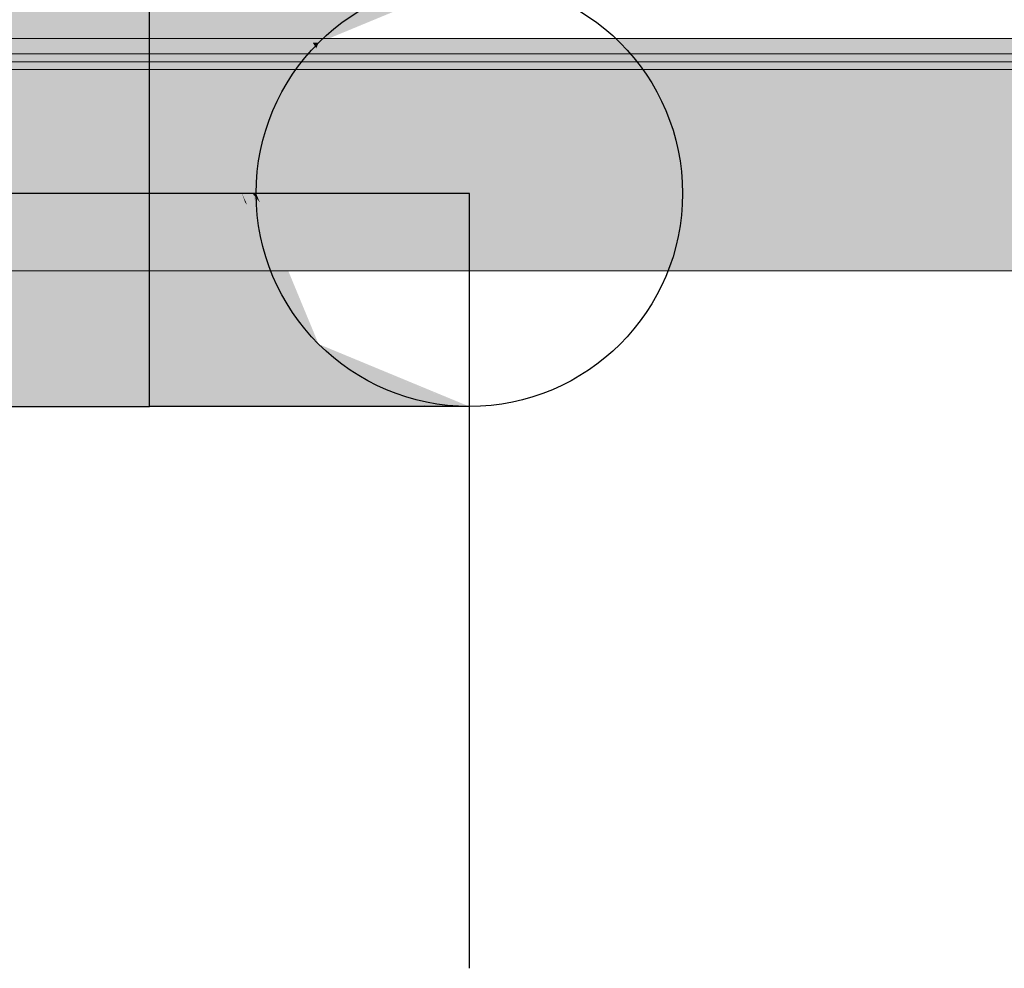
# Model space of a CAD drawing. Extents: x -132 to 668, y -61 to 533.
# Tile 278 of 321: x 87.36 to 89.9, y 458.64 to 461.08. Entities that reach past the tile are written whole.
import ezdxf

# ---------------------------------------------------------------- set-up
doc = ezdxf.new("R2010")
doc.units = 0
doc.layers.get('0').update_dxf_attribs({"lineweight": 5})
for name, color, linetype, lineweight in [('0-Shading', 7, 'Continuous', 5), ('TECE-Modul', 7, 'Continuous', 5), ('TECE-Modul-Shading', 7, 'Continuous', 5)]:
    doc.layers.add(name, color=color, linetype=linetype, lineweight=lineweight)
doc.layers.add('S_Warmwasser-OG', color=1, linetype='Continuous', lineweight=25, true_color=0xff0000)

# ---------------------------------------------------------------- blocks, each defined once
blk = doc.blocks.new('3D-Ansicht-A07AMLNC1N', base_point=(61.7834, 423.9531))
at = {"layer": '0-Shading', "color": 14, "true_color": 0xb00000}
for points in [[(77.5081, 461.0243), (87.6982, 461.0243), (77.6692, 461.1854), (87.6982, 461.1854)], [(87.8111, 461.0243), (87.9117, 461.1854), (87.6982, 461.0243), (87.6982, 461.1854)], [(77.6692, 460.0854), (87.6982, 460.0854), (77.5081, 460.2465), (87.6982, 460.2465)], [(87.6982, 460.0854), (87.9117, 460.0854), (87.6982, 460.2465), (87.8159, 460.2388)], [(87.8159, 460.2388), (87.8111, 460.2465), (87.6982, 460.2465)]]:
    blk.add_solid(points, dxfattribs=at)
at = {"layer": '0-Shading', "color": 14, "true_color": 0xac0000}
for points in [[(87.9162, 461.0243), (88.1107, 461.1854), (87.8111, 461.0243), (87.9117, 461.1854)], [(88.0609, 460.9825), (88.0882, 460.9464), (88.0706, 461.0097), (88.1027, 460.9825)], [(88.0706, 461.0097), (88.1027, 460.9825), (88.0759, 461.0243), (88.1136, 461.0097)], [(88.1136, 461.0097), (88.1194, 461.0243), (88.0759, 461.0243)], [(88.0479, 460.9464), (88.0719, 460.9055), (88.0609, 460.9825), (88.0882, 460.9464)], [(88.0404, 460.9255), (88.0634, 460.8842), (88.0479, 460.9464), (88.0719, 460.9055)], [(87.9364, 460.6354), (87.9638, 460.6354), (88.0404, 460.9255), (88.0634, 460.8842)], [(87.9498, 460.6068), (87.9933, 460.5617), (87.9364, 460.6354), (87.9732, 460.612)], [(87.9498, 460.6068), (87.9364, 460.6354), (87.9448, 460.612)], [(87.9732, 460.612), (87.9638, 460.6354), (87.9364, 460.6354)], [(87.9628, 460.5617), (87.9842, 460.5335), (87.9448, 460.612), (87.9498, 460.6068)], [(88.0274, 460.4767), (87.9933, 460.5617), (87.9842, 460.5335), (87.9498, 460.6068)], [(87.9933, 460.4767), (88.0564, 460.3799), (87.9628, 460.5617), (87.9842, 460.5335)], [(87.9842, 460.5335), (88.0564, 460.3799), (88.0274, 460.4767), (88.0815, 460.3413)], [(88.0157, 460.4141), (88.119, 460.2465), (87.9933, 460.4767), (88.0564, 460.3799)], [(88.0759, 460.2465), (88.119, 460.2465), (88.0157, 460.4141)], [(88.0564, 460.3799), (88.119, 460.2465), (88.0815, 460.3413), (88.1194, 460.2465)], [(87.8159, 460.2388), (87.9583, 460.2117), (87.8111, 460.2465), (87.9358, 460.2303)], [(87.9358, 460.2303), (87.9162, 460.2465), (87.8111, 460.2465)], [(87.9117, 460.0854), (88.1107, 460.0854), (87.8159, 460.2388), (87.9583, 460.2117)]]:
    blk.add_solid(points, dxfattribs=at)
at = {"layer": '0-Shading', "color": 14, "true_color": 0xa60000}
for points in [[(88.0066, 461.0243), (88.2816, 461.1854), (87.9162, 461.0243), (88.1107, 461.1854)], [(87.9358, 460.2303), (88.1046, 460.1891), (87.9162, 460.2465), (88.0342, 460.2303)], [(88.0342, 460.2303), (88.0066, 460.2465), (87.9162, 460.2465)], [(87.9583, 460.2117), (88.1752, 460.1477), (87.9358, 460.2303), (88.1046, 460.1891)], [(88.1107, 460.0854), (88.2816, 460.0854), (87.9583, 460.2117), (88.1752, 460.1477)]]:
    blk.add_solid(points, dxfattribs=at)
at = {"layer": '0-Shading', "color": 14, "true_color": 0x9d0000}
for points in [[(88.0759, 461.0243), (88.4127, 461.1854), (88.0066, 461.0243), (88.2816, 461.1854)], [(88.1959, 460.1891), (88.1097, 460.2303), (88.0475, 460.2269), (88.0066, 460.2465)], [(88.0475, 460.2269), (88.0066, 460.2465), (88.0342, 460.2303)], [(88.1097, 460.2303), (88.0759, 460.2465), (88.0066, 460.2465)], [(88.1046, 460.1891), (88.1771, 460.1649), (88.0342, 460.2303), (88.0475, 460.2269)], [(88.0475, 460.2269), (88.1771, 460.1649), (88.1959, 460.1891), (88.4053, 460.0889)], [(88.1752, 460.1477), (88.3434, 460.0854), (88.1046, 460.1891), (88.1771, 460.1649)], [(88.1771, 460.1649), (88.3434, 460.0854), (88.4053, 460.0889), (88.4127, 460.0854)], [(88.2816, 460.0854), (88.3434, 460.0854), (88.1752, 460.1477)]]:
    blk.add_solid(points, dxfattribs=at)
at = {"layer": '0-Shading', "color": 14, "true_color": 0x920000}
for points in [[(88.1194, 461.0243), (88.4951, 461.1854), (88.0759, 461.0243), (88.4127, 461.1854)], [(88.1101, 460.2302), (88.0759, 460.2465), (88.1097, 460.2303)], [(88.2533, 460.1891), (88.1572, 460.2303), (88.1101, 460.2302), (88.0759, 460.2465)], [(88.1572, 460.2303), (88.1194, 460.2465), (88.0759, 460.2465)], [(88.1959, 460.1891), (88.198, 460.1884), (88.1097, 460.2303), (88.1101, 460.2302)], [(88.1101, 460.2302), (88.198, 460.1884), (88.2533, 460.1891), (88.4869, 460.0889)], [(88.4053, 460.0889), (88.4143, 460.0854), (88.1959, 460.1891), (88.198, 460.1884)], [(88.198, 460.1884), (88.4143, 460.0854), (88.4869, 460.0889), (88.4951, 460.0854)], [(88.4127, 460.0854), (88.4143, 460.0854), (88.4053, 460.0889)]]:
    blk.add_solid(points, dxfattribs=at)
at = {"layer": '0-Shading', "color": 16, "true_color": 0x850000}
for points in [[(88.1343, 461.0243), (88.5232, 461.1854), (88.1194, 461.0243), (88.4951, 461.1854)], [(88.517, 460.0854), (88.1194, 460.2465), (88.1218, 460.2455)], [(88.1194, 460.2465), (88.3206, 460.1693), (88.1267, 460.2465)], [(88.1194, 460.2465), (88.517, 460.0854), (88.3206, 460.1693), (88.5232, 460.0854)], [(88.1744, 460.2242), (88.1218, 460.2455), (88.1572, 460.2303)], [(88.3206, 460.1693), (88.1343, 460.2465), (88.1267, 460.2465)], [(88.2533, 460.1891), (88.3962, 460.1343), (88.1572, 460.2303), (88.1744, 460.2242)], [(88.517, 460.0854), (88.3962, 460.1343), (88.4869, 460.0889), (88.2533, 460.1891)], [(88.4869, 460.0889), (88.4951, 460.0854), (88.4956, 460.0854)], [(88.517, 460.0854), (88.4869, 460.0889), (88.4956, 460.0854)]]:
    blk.add_solid(points, dxfattribs=at)
at = {"layer": '0-Shading', "color": 1, "true_color": 0xf50000}
for points in [[(77.4414, 460.6354), (87.6982, 460.6354), (77.5081, 461.0243), (87.6982, 461.0243)], [(77.5081, 460.2465), (87.6982, 460.2465), (77.4414, 460.6354), (87.6982, 460.6354)]]:
    blk.add_solid(points, dxfattribs=at)
at = {"layer": '0-Shading', "color": 1, "true_color": 0xf40000}
for points in [[(87.6982, 460.6354), (87.7694, 460.6354), (87.6982, 461.0243), (87.8103, 461.0169)], [(87.8103, 461.0169), (87.8111, 461.0243), (87.6982, 461.0243)], [(87.6982, 460.2465), (87.8111, 460.2465), (87.6982, 460.6354), (87.7706, 460.6239)], [(87.7706, 460.6239), (87.7694, 460.6354), (87.6982, 460.6354)]]:
    blk.add_solid(points, dxfattribs=at)
at = {"layer": '0-Shading', "color": 1, "true_color": 0xec0000}
for points in [[(87.7694, 460.6354), (87.8357, 460.6354), (87.8103, 461.0169), (87.9104, 460.9959)], [(87.8103, 461.0169), (87.9104, 460.9959), (87.8111, 461.0243), (87.9132, 461.0097)], [(87.9132, 461.0097), (87.9162, 461.0243), (87.8111, 461.0243)], [(87.7706, 460.6239), (87.8456, 460.5877), (87.7694, 460.6354), (87.8405, 460.612)], [(87.8405, 460.612), (87.8357, 460.6354), (87.7694, 460.6354)], [(87.8111, 460.2465), (87.9162, 460.2465), (87.7706, 460.6239), (87.8456, 460.5877)]]:
    blk.add_solid(points, dxfattribs=at)
at = {"layer": '0-Shading', "color": 12, "true_color": 0xdd0000}
for points in [[(87.9104, 460.9959), (87.9889, 460.9641), (87.9132, 461.0097), (87.9943, 460.9825)], [(87.9132, 461.0097), (87.9943, 460.9825), (87.9162, 461.0243), (88.0023, 461.0097)], [(88.0023, 461.0097), (88.0066, 461.0243), (87.9162, 461.0243)], [(87.8357, 460.6354), (87.8926, 460.6354), (87.9104, 460.9959), (87.9889, 460.9641)], [(87.8405, 460.612), (87.9142, 460.5617), (87.8357, 460.6354), (87.8995, 460.612)], [(87.8995, 460.612), (87.8926, 460.6354), (87.8357, 460.6354)], [(87.8456, 460.5877), (87.926, 460.5215), (87.8405, 460.612), (87.9142, 460.5617)], [(87.9162, 460.2465), (88.0066, 460.2465), (87.8456, 460.5877), (87.926, 460.5215)]]:
    blk.add_solid(points, dxfattribs=at)
at = {"layer": '0-Shading', "color": 12, "true_color": 0xc70000}
for points in [[(87.9943, 460.9825), (88.0479, 460.9464), (88.0023, 461.0097), (88.0609, 460.9825)], [(88.0023, 461.0097), (88.0609, 460.9825), (88.0066, 461.0243), (88.0706, 461.0097)], [(88.0706, 461.0097), (88.0759, 461.0243), (88.0066, 461.0243)], [(87.9889, 460.9641), (88.0404, 460.9255), (87.9943, 460.9825), (88.0479, 460.9464)], [(87.8926, 460.6354), (87.9364, 460.6354), (87.9889, 460.9641), (88.0404, 460.9255)], [(87.8995, 460.612), (87.9628, 460.5617), (87.8926, 460.6354), (87.9448, 460.612)], [(87.9448, 460.612), (87.9364, 460.6354), (87.8926, 460.6354)], [(87.9142, 460.5617), (87.9933, 460.4767), (87.8995, 460.612), (87.9628, 460.5617)], [(87.926, 460.5215), (88.0157, 460.4141), (87.9142, 460.5617), (87.9933, 460.4767)], [(88.0066, 460.2465), (88.0759, 460.2465), (87.926, 460.5215), (88.0157, 460.4141)]]:
    blk.add_solid(points, dxfattribs=at)
at = {"layer": '0-Shading', "color": 14, "true_color": 0x8e0000}
for points in [[(88.1027, 460.9825), (88.102, 460.9464), (88.1136, 461.0097), (88.117, 460.9825)], [(88.1136, 461.0097), (88.117, 460.9825), (88.1194, 461.0243), (88.1282, 461.0097)], [(88.1282, 461.0097), (88.1343, 461.0243), (88.1194, 461.0243)], [(88.0882, 460.9464), (88.0851, 460.9055), (88.1027, 460.9825), (88.102, 460.9464)], [(88.0719, 460.9055), (88.0678, 460.8638), (88.0882, 460.9464), (88.0851, 460.9055)], [(88.0634, 460.8842), (88.0595, 460.8437), (88.0719, 460.9055), (88.0678, 460.8638)], [(87.9638, 460.6354), (87.9732, 460.6354), (88.0634, 460.8842), (88.0595, 460.8437)], [(87.9746, 460.6096), (87.9638, 460.6354), (87.9732, 460.612)], [(87.9746, 460.6096), (88.0037, 460.5617), (87.9638, 460.6354), (87.9829, 460.612)], [(87.9829, 460.612), (87.9732, 460.6354), (87.9638, 460.6354)], [(87.9933, 460.5617), (87.9996, 460.55), (87.9732, 460.612), (87.9746, 460.6096)], [(88.039, 460.4767), (88.0037, 460.5617), (87.9996, 460.55), (87.9746, 460.6096)], [(88.0274, 460.4767), (88.0457, 460.44), (87.9933, 460.5617), (87.9996, 460.55)], [(87.9996, 460.55), (88.0457, 460.44), (88.039, 460.4767), (88.095, 460.3413)], [(88.0815, 460.3413), (88.1267, 460.2465), (88.0274, 460.4767), (88.0457, 460.44)], [(88.0457, 460.44), (88.1267, 460.2465), (88.095, 460.3413), (88.1343, 460.2465)], [(88.1194, 460.2465), (88.1267, 460.2465), (88.0815, 460.3413)]]:
    blk.add_solid(points, dxfattribs=at)
at = {"layer": 'TECE-Modul-Shading', "color": 252, "true_color": 0x8b8b8b}
for points in [[(88.2465, 461.0349), (85.6532, 461.0343), (88.2483, 461.0354), (85.6532, 461.0354)], [(88.244, 461.0343), (85.6532, 461.0343), (88.2465, 461.0349)], [(88.4665, 461.035), (88.4615, 461.0343), (88.2465, 461.0349), (88.244, 461.0343)], [(88.4694, 461.0354), (88.4665, 461.035), (88.2483, 461.0354), (88.2465, 461.0349)], [(88.7815, 461.0351), (88.7726, 461.0343), (88.4665, 461.035), (88.4615, 461.0343)], [(88.7851, 461.0354), (88.7815, 461.0351), (88.4694, 461.0354), (88.4665, 461.035)], [(89.3122, 461.0352), (89.2958, 461.0343), (88.7815, 461.0351), (88.7726, 461.0343)], [(89.3122, 461.0352), (88.7815, 461.0351), (89.3155, 461.0354), (88.7851, 461.0354)], [(90.4935, 461.0353), (90.4616, 461.0343), (89.3122, 461.0352), (89.2958, 461.0343)], [(89.3155, 461.0354), (90.0532, 461.0354), (89.3122, 461.0352)], [(90.4935, 461.0353), (89.3122, 461.0352), (90.0532, 461.0354)]]:
    blk.add_solid(points, dxfattribs=at)
at = {"layer": 'TECE-Modul-Shading', "color": 7, "true_color": 0xffffff}
for points in [[(88.3457, 461.0354), (85.6532, 461.0354), (88.3074, 461.0195), (85.6532, 460.9954)], [(88.7451, 461.0235), (88.7759, 461.0354), (88.3074, 461.0195), (88.3457, 461.0354)], [(89.2322, 460.9954), (89.3331, 461.0289), (88.6723, 460.9954), (88.7451, 461.0235)], [(89.3331, 461.0289), (89.3529, 461.0354), (88.7451, 461.0235), (88.7759, 461.0354)], [(90.0532, 460.9954), (90.0532, 461.0354), (89.2322, 460.9954), (89.3331, 461.0289)], [(90.0532, 461.0354), (89.3529, 461.0354), (89.3331, 461.0289)], [(88.3074, 461.0195), (85.6532, 460.9954), (88.2492, 460.9954)], [(88.6723, 460.9954), (88.7451, 461.0235), (88.2492, 460.9954), (88.3074, 461.0195)], [(87.7875, 460.8478), (86.0934, 460.7524), (88.0955, 460.9754), (85.6532, 460.9754)], [(87.0295, 460.872), (87.77, 460.8384), (87.0295, 460.9554), (88.0525, 460.9554)], [(89.8962, 460.9625), (87.613, 460.5975), (88.4996, 460.8478), (87.5287, 460.6008)], [(90.0532, 460.9554), (88.3207, 460.6952), (87.6982, 460.5775), (87.5847, 460.5775)], [(87.6982, 460.5941), (87.613, 460.5975), (90.0532, 460.9754), (89.8962, 460.9625)], [(87.6982, 460.5941), (90.0532, 460.9754), (90.0532, 460.7225)], [(90.0532, 460.9554), (87.6982, 460.5775), (90.0532, 460.7059)], [(87.9782, 460.8491), (88.2538, 460.9554), (87.77, 460.8384), (88.0525, 460.9554)], [(88.2891, 460.9754), (87.9877, 460.8591), (88.0955, 460.9754), (87.7875, 460.8478)], [(88.2494, 460.8629), (88.5284, 460.9554), (87.9782, 460.8491), (88.2538, 460.9554)], [(88.558, 460.9754), (88.252, 460.874), (88.2891, 460.9754), (87.9877, 460.8591)], [(88.7027, 460.8862), (88.9749, 460.9554), (88.2494, 460.8629), (88.5284, 460.9554)], [(88.7023, 460.8994), (88.252, 460.874), (89.0014, 460.9754), (88.558, 460.9754)], [(88.3207, 460.6952), (90.0532, 460.9554), (89.8509, 460.9398)], [(88.546, 460.8596), (89.9063, 460.9641), (88.4996, 460.8478), (89.8962, 460.9625)], [(88.5886, 460.8704), (89.9149, 460.9655), (88.546, 460.8596), (89.9063, 460.9641)], [(89.922, 460.9666), (89.9149, 460.9655), (88.6262, 460.88), (88.5886, 460.8704)], [(88.658, 460.8881), (89.9278, 460.9676), (88.6262, 460.88), (89.922, 460.9666)], [(88.6835, 460.8946), (89.9322, 460.9683), (88.658, 460.8881), (89.9278, 460.9676)], [(89.9354, 460.9688), (89.9322, 460.9683), (88.7023, 460.8994), (88.6835, 460.8946)], [(89.0014, 460.9754), (89.9769, 460.9754), (88.7023, 460.8994), (89.9354, 460.9688)], [(89.8989, 460.9475), (89.9484, 460.9554), (88.7027, 460.8862), (88.9749, 460.9554)], [(90.0532, 460.9554), (89.8631, 460.9418), (89.8509, 460.9398)], [(89.8631, 460.9418), (90.0532, 460.9554), (89.8736, 460.9435)], [(89.8736, 460.9435), (90.0532, 460.9554), (89.8824, 460.9449)], [(90.0532, 460.9554), (89.8895, 460.946), (89.8824, 460.9449)], [(89.8895, 460.946), (90.0532, 460.9554), (89.895, 460.9469)], [(89.895, 460.9469), (90.0532, 460.9554), (89.8989, 460.9475)], [(89.9063, 460.9641), (90.0532, 460.9754), (89.8962, 460.9625)], [(90.0532, 460.9554), (89.9484, 460.9554), (89.8989, 460.9475)], [(89.8509, 460.9398), (88.5065, 460.8363), (87.5373, 460.5775), (87.4979, 460.5797)], [(89.8509, 460.9398), (87.5373, 460.5775), (88.3207, 460.6952)], [(89.8509, 460.9398), (89.8631, 460.9418), (88.5065, 460.8363), (88.5514, 460.8477)], [(88.5514, 460.8477), (89.8631, 460.9418), (88.5927, 460.8582), (89.8736, 460.9435)], [(88.5927, 460.8582), (89.8736, 460.9435), (88.6291, 460.8675), (89.8824, 460.9449)], [(89.8824, 460.9449), (89.8895, 460.946), (88.6291, 460.8675), (88.6599, 460.8753)], [(88.6599, 460.8753), (89.8895, 460.946), (88.6846, 460.8816), (89.895, 460.9469)], [(88.6846, 460.8816), (89.895, 460.9469), (88.7027, 460.8862), (89.8989, 460.9475)], [(88.6262, 460.88), (88.5886, 460.8704), (88.1801, 460.8502), (88.1453, 460.8386)], [(88.6262, 460.88), (88.1801, 460.8502), (88.658, 460.8881), (88.2099, 460.86)], [(88.6846, 460.8816), (88.2318, 460.8571), (88.6599, 460.8753), (88.2083, 460.8493)], [(88.658, 460.8881), (88.2099, 460.86), (88.6835, 460.8946), (88.234, 460.868)], [(88.7027, 460.8862), (88.2494, 460.8629), (88.6846, 460.8816), (88.2318, 460.8571)], [(88.7023, 460.8994), (88.6835, 460.8946), (88.252, 460.874), (88.234, 460.868)], [(87.0295, 460.8004), (87.77, 460.8384), (87.0295, 460.872)], [(87.9705, 460.8525), (87.9476, 460.8436), (87.7702, 460.8406), (87.747, 460.8311)], [(87.9877, 460.8591), (87.9705, 460.8525), (87.7875, 460.8478), (87.7702, 460.8406)], [(88.2099, 460.86), (88.1801, 460.8502), (87.9476, 460.8436), (87.9194, 460.8327)], [(88.2083, 460.8493), (88.2318, 460.8571), (87.9388, 460.8338), (87.9614, 460.8425)], [(88.234, 460.868), (88.2099, 460.86), (87.9705, 460.8525), (87.9476, 460.8436)], [(88.2318, 460.8571), (88.2494, 460.8629), (87.9614, 460.8425), (87.9782, 460.8491)], [(88.252, 460.874), (88.234, 460.868), (87.9877, 460.8591), (87.9705, 460.8525)], [(88.4996, 460.8478), (88.0653, 460.8121), (88.546, 460.8596), (88.1066, 460.8258)], [(88.546, 460.8596), (88.1066, 460.8258), (88.5886, 460.8704), (88.1453, 460.8386)], [(88.5927, 460.8582), (88.1451, 460.8284), (88.5514, 460.8477), (88.1073, 460.8158)], [(88.6291, 460.8675), (88.1791, 460.8397), (88.5927, 460.8582), (88.1451, 460.8284)], [(88.6291, 460.8675), (88.6599, 460.8753), (88.1791, 460.8397), (88.2083, 460.8493)], [(87.7702, 460.8406), (86.1115, 460.7427), (87.7875, 460.8478), (86.0934, 460.7524)], [(87.747, 460.8311), (86.1274, 460.7297), (87.7702, 460.8406), (86.1115, 460.7427)], [(87.7186, 460.8193), (86.1405, 460.7137), (87.747, 460.8311), (86.1274, 460.7297)], [(87.7529, 460.8313), (87.77, 460.8384), (87.0295, 460.7923), (87.0295, 460.8004)], [(87.73, 460.8218), (87.7529, 460.8313), (87.0295, 460.7815), (87.0295, 460.7923)], [(87.4979, 460.5797), (88.5065, 460.8363), (87.4099, 460.5847), (88.0668, 460.8024)], [(88.4996, 460.8478), (87.5287, 460.6008), (88.0653, 460.8121), (87.4387, 460.6044)], [(87.9194, 460.8327), (87.8867, 460.8201), (87.7186, 460.8193), (87.6858, 460.8057)], [(87.911, 460.8231), (87.9388, 460.8338), (87.7019, 460.8102), (87.73, 460.8218)], [(87.9476, 460.8436), (87.9194, 460.8327), (87.747, 460.8311), (87.7186, 460.8193)], [(87.9388, 460.8338), (87.9614, 460.8425), (87.73, 460.8218), (87.7529, 460.8313)], [(87.9614, 460.8425), (87.9782, 460.8491), (87.7529, 460.8313), (87.77, 460.8384)], [(88.1066, 460.8258), (88.0653, 460.8121), (87.8505, 460.8061), (87.812, 460.7913)], [(88.1073, 460.8158), (88.1451, 460.8284), (87.8431, 460.7969), (87.8788, 460.8107)], [(88.1453, 460.8386), (88.1066, 460.8258), (87.8867, 460.8201), (87.8505, 460.8061)], [(88.1451, 460.8284), (88.1791, 460.8397), (87.8788, 460.8107), (87.911, 460.8231)], [(88.1801, 460.8502), (88.1453, 460.8386), (87.9194, 460.8327), (87.8867, 460.8201)], [(88.1791, 460.8397), (88.2083, 460.8493), (87.911, 460.8231), (87.9388, 460.8338)], [(88.5065, 460.8363), (88.5514, 460.8477), (88.0668, 460.8024), (88.1073, 460.8158)], [(87.6858, 460.8057), (86.1502, 460.6956), (87.7186, 460.8193), (86.1405, 460.7137)], [(87.6495, 460.7907), (86.1562, 460.6759), (87.6858, 460.8057), (86.1502, 460.6956)], [(87.7019, 460.8102), (87.73, 460.8218), (87.0295, 460.7686), (87.0295, 460.7815)], [(87.6694, 460.7967), (87.7019, 460.8102), (87.0295, 460.7541), (87.0295, 460.7686)], [(87.4099, 460.5847), (88.0668, 460.8024), (87.3083, 460.5905), (87.8053, 460.7823)], [(88.0653, 460.8121), (87.4387, 460.6044), (87.812, 460.7913), (87.3383, 460.6084)], [(87.8505, 460.8061), (87.812, 460.7913), (87.6495, 460.7907), (87.6112, 460.7748)], [(87.8431, 460.7969), (87.8788, 460.8107), (87.6335, 460.7819), (87.6694, 460.7967)], [(87.8867, 460.8201), (87.8505, 460.8061), (87.6858, 460.8057), (87.6495, 460.7907)], [(87.8788, 460.8107), (87.911, 460.8231), (87.6694, 460.7967), (87.7019, 460.8102)], [(88.0668, 460.8024), (88.1073, 460.8158), (87.8053, 460.7823), (87.8431, 460.7969)], [(87.6112, 460.7748), (86.1582, 460.6554), (87.6495, 460.7907), (86.1562, 460.6759)], [(87.2208, 460.6131), (86.1582, 460.6554), (87.6112, 460.7748)], [(87.6335, 460.7819), (87.6694, 460.7967), (87.0295, 460.7385), (87.0295, 460.7541)], [(87.5955, 460.7661), (87.6335, 460.7819), (87.0295, 460.7225), (87.0295, 460.7385)], [(87.3083, 460.5905), (87.8053, 460.7823), (87.1879, 460.5973), (87.5955, 460.7661)], [(87.812, 460.7913), (87.3383, 460.6084), (87.6112, 460.7748), (87.2208, 460.6131)], [(87.8053, 460.7823), (87.8431, 460.7969), (87.5955, 460.7661), (87.6335, 460.7819)], [(87.1879, 460.5973), (87.5955, 460.7661), (87.0295, 460.6062), (87.0295, 460.7225)], [(90.0532, 460.7225), (90.0532, 460.5941), (87.6982, 460.5941)], [(87.6982, 460.5775), (90.0532, 460.5775), (90.0532, 460.7059)], [(88.3207, 460.6952), (87.5373, 460.5775), (87.5847, 460.5775)], [(87.4387, 460.6044), (87.4075, 460.5941), (87.3383, 460.6084), (87.3011, 460.5941)], [(87.5287, 460.6008), (87.5021, 460.5941), (87.4387, 460.6044), (87.4075, 460.5941)], [(87.5918, 460.5941), (87.5021, 460.5941), (87.613, 460.5975), (87.5287, 460.6008)], [(87.613, 460.5975), (87.6982, 460.5941), (87.5918, 460.5941)], [(87.9983, 460.5046), (86.1115, 460.5681), (88.0012, 460.5116), (86.1274, 460.5812)], [(88.0057, 460.5096), (86.123, 460.5775), (88.0035, 460.5044), (86.1115, 460.5681)], [(88.0064, 460.5114), (86.2258, 460.5775), (88.0057, 460.5096), (86.123, 460.5775)], [(88.0012, 460.5116), (86.1274, 460.5812), (88.0038, 460.5178), (86.138, 460.5941)], [(88.0038, 460.5178), (86.138, 460.5941), (88.0047, 460.5201), (86.213, 460.5941)], [(88.0047, 460.5201), (86.213, 460.5941), (88.0087, 460.5296), (86.6092, 460.5941)], [(88.0099, 460.5198), (86.614, 460.5775), (88.0064, 460.5114), (86.2258, 460.5775)], [(88.0087, 460.5296), (86.6092, 460.5941), (88.013, 460.5399), (86.954, 460.5941)], [(88.0139, 460.5294), (86.9688, 460.5775), (88.0099, 460.5198), (86.614, 460.5775)], [(88.013, 460.5399), (86.954, 460.5941), (88.0173, 460.5504), (87.244, 460.5941)], [(88.0181, 460.5396), (87.2776, 460.5775), (88.0139, 460.5294), (86.9688, 460.5775)], [(88.0173, 460.5504), (87.244, 460.5941), (88.0354, 460.5941)], [(87.4099, 460.5847), (87.3083, 460.5905), (87.2776, 460.5775), (87.2752, 460.5777)], [(87.4099, 460.5847), (87.2776, 460.5775), (87.3882, 460.5775)], [(88.0225, 460.5501), (87.5373, 460.5775), (88.0181, 460.5396), (87.2776, 460.5775)], [(87.3882, 460.5775), (87.4891, 460.5775), (87.4099, 460.5847), (87.4979, 460.5797)], [(87.4891, 460.5775), (87.5373, 460.5775), (87.4979, 460.5797)], [(88.0338, 460.5775), (87.5373, 460.5775), (88.0225, 460.5501)], [(88.2245, 460.5941), (88.2005, 460.5401), (88.0354, 460.5941), (88.0173, 460.5504)], [(88.2167, 460.5392), (88.2337, 460.5775), (88.0225, 460.5501), (88.0338, 460.5775)], [(88.4829, 460.5941), (88.4477, 460.5261), (88.2245, 460.5941), (88.2005, 460.5401)], [(88.4775, 460.5244), (88.505, 460.5775), (88.2167, 460.5392), (88.2337, 460.5775)], [(88.9035, 460.5941), (88.8426, 460.5038), (88.4829, 460.5941), (88.4477, 460.5261)], [(88.8928, 460.5009), (88.9445, 460.5775), (88.4775, 460.5244), (88.505, 460.5775)], [(89.6738, 460.4568), (88.8426, 460.5038), (89.8211, 460.5941), (88.9035, 460.5941)], [(89.8999, 460.5775), (88.9445, 460.5775), (89.7649, 460.4517), (88.8928, 460.5009)], [(89.8211, 460.5941), (90.0532, 460.5941), (89.6738, 460.4568), (90.0532, 460.4354)], [(89.7649, 460.4517), (90.0532, 460.4354), (89.8999, 460.5775), (90.0532, 460.5775)], [(87.9697, 460.4354), (85.6532, 460.4354), (87.9948, 460.4959), (86.0737, 460.5524)], [(88, 460.4958), (86.0737, 460.5524), (87.975, 460.4354), (85.6532, 460.4354)], [(87.9948, 460.4959), (86.0737, 460.5524), (87.9962, 460.4993), (86.0934, 460.5584)], [(88.0014, 460.4991), (86.0934, 460.5584), (88, 460.4958), (86.0737, 460.5524)], [(87.9962, 460.4993), (86.0934, 460.5584), (87.9983, 460.5046), (86.1115, 460.5681)], [(88.0035, 460.5044), (86.1115, 460.5681), (88.0014, 460.4991), (86.0934, 460.5584)], [(88.2005, 460.5401), (88.1963, 460.5305), (88.0173, 460.5504), (88.013, 460.5399)], [(88.2125, 460.5297), (88.2167, 460.5392), (88.0181, 460.5396), (88.0225, 460.5501)], [(88.1921, 460.5211), (88.1883, 460.5125), (88.0087, 460.5296), (88.0047, 460.5201)], [(88.1963, 460.5305), (88.1921, 460.5211), (88.013, 460.5399), (88.0087, 460.5296)], [(88.2045, 460.5118), (88.2084, 460.5204), (88.0099, 460.5198), (88.0139, 460.5294)], [(88.2084, 460.5204), (88.2125, 460.5297), (88.0139, 460.5294), (88.0181, 460.5396)], [(88.4392, 460.5098), (88.4353, 460.5023), (88.1921, 460.5211), (88.1883, 460.5125)], [(88.4434, 460.5178), (88.4392, 460.5098), (88.1963, 460.5305), (88.1921, 460.5211)], [(88.4477, 460.5261), (88.4434, 460.5178), (88.2005, 460.5401), (88.1963, 460.5305)], [(88.4692, 460.5084), (88.4733, 460.5163), (88.2084, 460.5204), (88.2125, 460.5297)], [(88.4733, 460.5163), (88.4775, 460.5244), (88.2125, 460.5297), (88.2167, 460.5392)], [(88.8426, 460.5038), (88.8384, 460.4976), (88.4477, 460.5261), (88.4434, 460.5178)], [(88.8928, 460.5009), (88.4775, 460.5244), (88.8888, 460.495), (88.4733, 460.5163)], [(88.1785, 460.4905), (88.154, 460.4354), (87.9948, 460.4959), (87.9697, 460.4354)], [(88.1706, 460.4354), (88.1949, 460.4901), (87.975, 460.4354), (88, 460.4958)], [(88.1799, 460.4936), (88.1785, 460.4905), (87.9962, 460.4993), (87.9948, 460.4959)], [(88.182, 460.4984), (88.1799, 460.4936), (87.9983, 460.5046), (87.9962, 460.4993)], [(88.1848, 460.5048), (88.182, 460.4984), (88.0012, 460.5116), (87.9983, 460.5046)], [(88.1949, 460.4901), (88.1962, 460.4931), (88, 460.4958), (88.0014, 460.4991)], [(88.1873, 460.5103), (88.1848, 460.5048), (88.0038, 460.5178), (88.0012, 460.5116)], [(88.1962, 460.4931), (88.1983, 460.4979), (88.0014, 460.4991), (88.0035, 460.5044)], [(88.1983, 460.4979), (88.2004, 460.5026), (88.0035, 460.5044), (88.0057, 460.5096)], [(88.1883, 460.5125), (88.1873, 460.5103), (88.0047, 460.5201), (88.0038, 460.5178)], [(88.2004, 460.5026), (88.2011, 460.5042), (88.0057, 460.5096), (88.0064, 460.5114)], [(88.2011, 460.5042), (88.2045, 460.5118), (88.0064, 460.5114), (88.0099, 460.5198)], [(88.429, 460.4901), (88.4269, 460.4859), (88.182, 460.4984), (88.1799, 460.4936)], [(88.4319, 460.4956), (88.429, 460.4901), (88.1848, 460.5048), (88.182, 460.4984)], [(88.4342, 460.5002), (88.4319, 460.4956), (88.1873, 460.5103), (88.1848, 460.5048)], [(88.4353, 460.5023), (88.4342, 460.5002), (88.1883, 460.5125), (88.1873, 460.5103)], [(88.4571, 460.485), (88.4592, 460.4891), (88.1962, 460.4931), (88.1983, 460.4979)], [(88.4592, 460.4891), (88.4613, 460.4932), (88.1983, 460.4979), (88.2004, 460.5026)], [(88.4613, 460.4932), (88.462, 460.4945), (88.2004, 460.5026), (88.2011, 460.5042)], [(88.462, 460.4945), (88.4654, 460.501), (88.2011, 460.5042), (88.2045, 460.5118)], [(88.4654, 460.501), (88.4692, 460.5084), (88.2045, 460.5118), (88.2084, 460.5204)], [(88.8272, 460.4809), (88.8244, 460.4768), (88.4319, 460.4956), (88.429, 460.4901)], [(88.8272, 460.4809), (88.4319, 460.4956), (88.8293, 460.484), (88.4342, 460.5002)], [(88.8305, 460.4859), (88.8293, 460.484), (88.4353, 460.5023), (88.4342, 460.5002)], [(88.8344, 460.4916), (88.8305, 460.4859), (88.4392, 460.5098), (88.4353, 460.5023)], [(88.8344, 460.4916), (88.4392, 460.5098), (88.8384, 460.4976), (88.4434, 460.5178)], [(88.8813, 460.4838), (88.4654, 460.501), (88.878, 460.479), (88.462, 460.4945)], [(88.8813, 460.4838), (88.8849, 460.4892), (88.4654, 460.501), (88.4692, 460.5084)], [(88.8849, 460.4892), (88.8888, 460.495), (88.4692, 460.5084), (88.4733, 460.5163)], [(88.8384, 460.4976), (89.6718, 460.455), (88.8344, 460.4916), (89.6698, 460.4531)], [(89.6718, 460.455), (88.8384, 460.4976), (89.6738, 460.4568), (88.8426, 460.5038)], [(88.8888, 460.495), (89.7633, 460.4503), (88.8928, 460.5009), (89.7649, 460.4517)], [(88.4255, 460.4833), (88.4007, 460.4354), (88.1785, 460.4905), (88.154, 460.4354)], [(88.4314, 460.4354), (88.4557, 460.4824), (88.1706, 460.4354), (88.1949, 460.4901)], [(88.4269, 460.4859), (88.4255, 460.4833), (88.1799, 460.4936), (88.1785, 460.4905)], [(88.4557, 460.4824), (88.4571, 460.485), (88.1949, 460.4901), (88.1962, 460.4931)], [(88.8209, 460.4716), (88.7965, 460.4354), (88.4255, 460.4833), (88.4007, 460.4354)], [(88.8209, 460.4716), (88.4255, 460.4833), (88.8223, 460.4736), (88.4269, 460.4859)], [(88.8223, 460.4736), (88.4269, 460.4859), (88.8244, 460.4768), (88.429, 460.4901)], [(88.872, 460.4702), (88.4557, 460.4824), (88.8486, 460.4354), (88.4314, 460.4354)], [(88.872, 460.4702), (88.8733, 460.4721), (88.4557, 460.4824), (88.4571, 460.485)], [(88.8753, 460.4751), (88.4592, 460.4891), (88.8733, 460.4721), (88.4571, 460.485)], [(88.8753, 460.4751), (88.8774, 460.4781), (88.4592, 460.4891), (88.4613, 460.4932)], [(88.878, 460.479), (88.462, 460.4945), (88.8774, 460.4781), (88.4613, 460.4932)], [(89.6631, 460.4469), (89.6508, 460.4354), (88.8209, 460.4716), (88.7965, 460.4354)], [(88.8223, 460.4736), (89.6638, 460.4475), (88.8209, 460.4716), (89.6631, 460.4469)], [(88.8244, 460.4768), (89.6649, 460.4485), (88.8223, 460.4736), (89.6638, 460.4475)], [(89.6662, 460.4498), (89.6649, 460.4485), (88.8272, 460.4809), (88.8244, 460.4768)], [(88.8293, 460.484), (89.6662, 460.4498), (88.8272, 460.4809)], [(89.6662, 460.4498), (88.8293, 460.484), (89.6679, 460.4513), (88.8305, 460.4859)], [(89.6679, 460.4513), (88.8305, 460.4859), (89.6698, 460.4531), (88.8344, 460.4916)], [(88.8486, 460.4354), (89.7474, 460.4354), (88.872, 460.4702), (89.7568, 460.4441)], [(89.7568, 460.4441), (89.7573, 460.4446), (88.872, 460.4702), (88.8733, 460.4721)], [(88.8733, 460.4721), (89.7573, 460.4446), (88.8753, 460.4751), (89.7581, 460.4453)], [(89.7591, 460.4463), (88.8774, 460.4781), (89.7581, 460.4453), (88.8753, 460.4751)], [(88.8774, 460.4781), (89.7591, 460.4463), (88.878, 460.479)], [(88.878, 460.479), (89.7591, 460.4463), (88.8813, 460.4838), (89.7604, 460.4475)], [(89.7618, 460.4489), (88.8849, 460.4892), (89.7604, 460.4475), (88.8813, 460.4838)], [(89.7633, 460.4503), (88.8888, 460.495), (89.7618, 460.4489), (88.8849, 460.4892)], [(90.0532, 460.4354), (89.6508, 460.4354), (89.6631, 460.4469)], [(89.6638, 460.4475), (90.0532, 460.4354), (89.6631, 460.4469)], [(89.6649, 460.4485), (90.0532, 460.4354), (89.6638, 460.4475)], [(90.0532, 460.4354), (89.6649, 460.4485), (89.6662, 460.4498)], [(89.6679, 460.4513), (90.0532, 460.4354), (89.6662, 460.4498)], [(89.6698, 460.4531), (90.0532, 460.4354), (89.6679, 460.4513)], [(89.6718, 460.455), (90.0532, 460.4354), (89.6698, 460.4531)], [(89.6738, 460.4568), (90.0532, 460.4354), (89.6718, 460.455)], [(90.0532, 460.4354), (89.7573, 460.4446), (89.7568, 460.4441)], [(89.7573, 460.4446), (90.0532, 460.4354), (89.7581, 460.4453)], [(89.7581, 460.4453), (90.0532, 460.4354), (89.7591, 460.4463)], [(89.7591, 460.4463), (90.0532, 460.4354), (89.7604, 460.4475)], [(89.7604, 460.4475), (90.0532, 460.4354), (89.7618, 460.4489)], [(89.7618, 460.4489), (90.0532, 460.4354), (89.7633, 460.4503)], [(89.7633, 460.4503), (90.0532, 460.4354), (89.7649, 460.4517)], [(89.7474, 460.4354), (90.0532, 460.4354), (89.7568, 460.4441)]]:
    blk.add_solid(points, dxfattribs=at)
at = {"layer": 'TECE-Modul-Shading', "color": 253, "true_color": 0xa4a4a4}
for points in [[(88.2411, 461.0333), (85.6532, 461.0343), (88.244, 461.0343)], [(88.2342, 461.0309), (85.6532, 461.0309), (88.2411, 461.0333), (85.6532, 461.0343)], [(88.4516, 461.0317), (88.448, 461.0309), (88.2368, 461.0317), (88.2342, 461.0309)], [(88.2411, 461.0333), (88.4572, 461.0332), (88.2368, 461.0317), (88.4516, 461.0317)], [(88.4615, 461.0343), (88.4572, 461.0332), (88.244, 461.0343), (88.2411, 461.0333)], [(88.7587, 461.0317), (88.7537, 461.0309), (88.4516, 461.0317), (88.448, 461.0309)], [(88.4572, 461.0332), (88.7659, 461.0331), (88.4516, 461.0317), (88.7587, 461.0317)], [(88.7726, 461.0343), (88.7659, 461.0331), (88.4615, 461.0343), (88.4572, 461.0332)], [(89.2751, 461.0317), (89.2677, 461.0309), (88.7587, 461.0317), (88.7537, 461.0309)], [(88.7659, 461.0331), (89.2842, 461.0329), (88.7587, 461.0317), (89.2751, 461.0317)], [(89.2958, 461.0343), (89.2842, 461.0329), (88.7726, 461.0343), (88.7659, 461.0331)], [(90.4258, 461.0317), (90.413, 461.0309), (89.2751, 461.0317), (89.2677, 461.0309)], [(89.2842, 461.0329), (90.4352, 461.0324), (89.2751, 461.0317), (90.4258, 461.0317)], [(90.4616, 461.0343), (90.4352, 461.0324), (89.2958, 461.0343), (89.2842, 461.0329)]]:
    blk.add_solid(points, dxfattribs=at)
at = {"layer": 'TECE-Modul-Shading', "color": 9, "true_color": 0xbbbbbb}
for points in [[(88.2299, 461.0292), (85.6532, 461.0309), (88.2342, 461.0309)], [(88.2195, 461.0253), (85.6532, 461.0253), (88.2299, 461.0292), (85.6532, 461.0309)], [(88.4421, 461.0291), (88.4294, 461.0253), (88.2299, 461.0292), (88.2195, 461.0253)], [(88.448, 461.0309), (88.4421, 461.0291), (88.2342, 461.0309), (88.2299, 461.0292)], [(88.745, 461.0289), (88.729, 461.0253), (88.4421, 461.0291), (88.4294, 461.0253)], [(88.7537, 461.0309), (88.745, 461.0289), (88.448, 461.0309), (88.4421, 461.0291)], [(89.2532, 461.0286), (89.2323, 461.0253), (88.745, 461.0289), (88.729, 461.0253)], [(89.2677, 461.0309), (89.2532, 461.0286), (88.7537, 461.0309), (88.745, 461.0289)], [(90.3809, 461.0279), (90.3533, 461.0253), (89.2532, 461.0286), (89.2323, 461.0253)], [(90.413, 461.0309), (90.3809, 461.0279), (89.2677, 461.0309), (89.2532, 461.0286)]]:
    blk.add_solid(points, dxfattribs=at)
at = {"layer": 'TECE-Modul-Shading', "color": 254, "true_color": 0xd0d0d0}
for points in [[(88.2139, 461.0231), (85.6532, 461.0253), (88.2195, 461.0253)], [(88.2003, 461.0179), (85.6532, 461.0179), (88.2139, 461.0231), (85.6532, 461.0253)], [(88.4221, 461.0229), (88.4063, 461.0179), (88.2139, 461.0231), (88.2003, 461.0179)], [(88.4294, 461.0253), (88.4221, 461.0229), (88.2195, 461.0253), (88.2139, 461.0231)], [(88.7187, 461.0227), (88.6995, 461.0179), (88.4221, 461.0229), (88.4063, 461.0179)], [(88.729, 461.0253), (88.7187, 461.0227), (88.4294, 461.0253), (88.4221, 461.0229)], [(89.2157, 461.0223), (89.1912, 461.0179), (88.7187, 461.0227), (88.6995, 461.0179)], [(89.2323, 461.0253), (89.2157, 461.0223), (88.729, 461.0253), (88.7187, 461.0227)], [(90.3169, 461.0214), (90.2847, 461.0179), (89.2157, 461.0223), (89.1912, 461.0179)], [(90.3533, 461.0253), (90.3169, 461.0214), (89.2323, 461.0253), (89.2157, 461.0223)]]:
    blk.add_solid(points, dxfattribs=at)
at = {"layer": 'TECE-Modul-Shading', "color": 254, "true_color": 0xe2e2e2}
for points in [[(88.1937, 461.0152), (85.6532, 461.0179), (88.2003, 461.0179)], [(88.1774, 461.0088), (85.6532, 461.0088), (88.1937, 461.0152), (85.6532, 461.0179)], [(88.398, 461.015), (88.3796, 461.0088), (88.1937, 461.0152), (88.1774, 461.0088)], [(88.4063, 461.0179), (88.398, 461.015), (88.2003, 461.0179), (88.1937, 461.0152)], [(88.6881, 461.0147), (88.6663, 461.0088), (88.398, 461.015), (88.3796, 461.0088)], [(88.6995, 461.0179), (88.6881, 461.0147), (88.4063, 461.0179), (88.398, 461.015)], [(89.173, 461.0142), (89.1457, 461.0088), (88.6881, 461.0147), (88.6663, 461.0088)], [(89.1912, 461.0179), (89.173, 461.0142), (88.6995, 461.0179), (88.6881, 461.0147)], [(90.2456, 461.0131), (90.2098, 461.0088), (89.173, 461.0142), (89.1457, 461.0088)], [(90.2847, 461.0179), (90.2456, 461.0131), (89.1912, 461.0179), (89.173, 461.0142)]]:
    blk.add_solid(points, dxfattribs=at)
at = {"layer": 'TECE-Modul-Shading', "color": 7, "true_color": 0xefefef}
for points in [[(88.17, 461.0058), (85.6532, 461.0088), (88.1774, 461.0088)], [(88.1516, 460.9984), (85.6532, 460.9984), (88.17, 461.0058), (85.6532, 461.0088)], [(88.3706, 461.0056), (88.3504, 460.9984), (88.17, 461.0058), (88.1516, 460.9984)], [(88.3796, 461.0088), (88.3706, 461.0056), (88.1774, 461.0088), (88.17, 461.0058)], [(88.6542, 461.0052), (88.6308, 460.9984), (88.3706, 461.0056), (88.3504, 460.9984)], [(88.6663, 461.0088), (88.6542, 461.0052), (88.3796, 461.0088), (88.3706, 461.0056)], [(89.1267, 461.0047), (89.0977, 460.9984), (88.6542, 461.0052), (88.6308, 460.9984)], [(89.1457, 461.0088), (89.1267, 461.0047), (88.6663, 461.0088), (88.6542, 461.0052)], [(90.1696, 461.0034), (90.1315, 460.9984), (89.1267, 461.0047), (89.0977, 460.9984)], [(90.2098, 461.0088), (90.1696, 461.0034), (89.1457, 461.0088), (89.1267, 461.0047)]]:
    blk.add_solid(points, dxfattribs=at)
at = {"layer": 'TECE-Modul-Shading', "color": 7, "true_color": 0xf9f9f9}
for points in [[(88.1438, 460.9952), (85.6532, 460.9984), (88.1516, 460.9984)], [(88.124, 460.9871), (85.6532, 460.9871), (88.1438, 460.9952), (85.6532, 460.9984)], [(88.3411, 460.9949), (88.3199, 460.9871), (88.1438, 460.9952), (88.124, 460.9871)], [(88.3504, 460.9984), (88.3411, 460.9949), (88.1516, 460.9984), (88.1438, 460.9952)], [(88.6185, 460.9946), (88.5942, 460.9871), (88.3411, 460.9949), (88.3199, 460.9871)], [(88.6308, 460.9984), (88.6185, 460.9946), (88.3504, 460.9984), (88.3411, 460.9949)], [(89.0787, 460.994), (89.049, 460.9871), (88.6185, 460.9946), (88.5942, 460.9871)], [(89.0977, 460.9984), (89.0787, 460.994), (88.6308, 460.9984), (88.6185, 460.9946)], [(90.0919, 460.9927), (90.0529, 460.9871), (89.0787, 460.994), (89.049, 460.9871)], [(90.1315, 460.9984), (90.0919, 460.9927), (89.0977, 460.9984), (89.0787, 460.994)]]:
    blk.add_solid(points, dxfattribs=at)
at = {"layer": 'TECE-Modul-Shading', "color": 7, "true_color": 0xfefefe}
for points in [[(88.0955, 460.9754), (85.6532, 460.9754), (88.1081, 460.9806), (85.6532, 460.9871)], [(88.1081, 460.9806), (85.6532, 460.9871), (88.124, 460.9871)], [(88.3013, 460.9801), (88.2891, 460.9754), (88.1081, 460.9806), (88.0955, 460.9754)], [(88.3199, 460.9871), (88.3013, 460.9801), (88.124, 460.9871), (88.1081, 460.9806)], [(88.5702, 460.9794), (88.558, 460.9754), (88.3013, 460.9801), (88.2891, 460.9754)], [(88.5942, 460.9871), (88.5702, 460.9794), (88.3199, 460.9871), (88.3013, 460.9801)], [(89.0127, 460.9782), (89.0014, 460.9754), (88.5702, 460.9794), (88.558, 460.9754)], [(89.049, 460.9871), (89.0127, 460.9782), (88.5942, 460.9871), (88.5702, 460.9794)], [(89.9782, 460.9756), (89.9769, 460.9754), (89.0127, 460.9782), (89.0014, 460.9754)], [(90.0529, 460.9871), (89.9782, 460.9756), (89.049, 460.9871), (89.0127, 460.9782)]]:
    blk.add_solid(points, dxfattribs=at)
at = {"layer": 'TECE-Modul-Shading', "color": 254, "true_color": 0xe4e4e4}
for points in [[(88.1015, 460.9754), (88.1073, 460.9777), (85.7026, 460.9754), (85.7026, 460.9755)], [(87.0176, 460.9767), (88.1073, 460.9777), (87.0076, 460.9837), (88.1224, 460.9837)], [(88.3079, 460.9754), (88.3151, 460.9779), (88.1015, 460.9754), (88.1073, 460.9777)], [(88.3151, 460.9779), (88.332, 460.9837), (88.1073, 460.9777), (88.1224, 460.9837)], [(88.5928, 460.9754), (88.6028, 460.9782), (88.3079, 460.9754), (88.3151, 460.9779)], [(88.6028, 460.9782), (88.6227, 460.9837), (88.3151, 460.9779), (88.332, 460.9837)], [(89.0606, 460.9754), (89.0764, 460.9786), (88.5928, 460.9754), (88.6028, 460.9782)], [(89.0764, 460.9786), (89.1014, 460.9837), (88.6028, 460.9782), (88.6227, 460.9837)], [(90.0864, 460.9754), (90.1205, 460.9796), (89.0606, 460.9754), (89.0764, 460.9786)], [(90.1205, 460.9796), (90.1536, 460.9837), (89.0764, 460.9786), (89.1014, 460.9837)]]:
    blk.add_solid(points, dxfattribs=at)
at = {"layer": 'TECE-Modul-Shading', "color": 252, "true_color": 0x909090}
for points in [[(86.9682, 460.9944), (88.1524, 460.9948), (86.9546, 460.9954), (88.1544, 460.9954)], [(86.974, 460.994), (88.1497, 460.994), (86.9682, 460.9944), (88.1524, 460.9948)], [(88.3662, 460.994), (88.371, 460.9949), (88.1497, 460.994), (88.1524, 460.9948)], [(88.371, 460.9949), (88.374, 460.9954), (88.1524, 460.9948), (88.1544, 460.9954)], [(88.6677, 460.994), (88.676, 460.995), (88.3662, 460.994), (88.371, 460.9949)], [(88.676, 460.995), (88.6797, 460.9954), (88.371, 460.9949), (88.374, 460.9954)], [(89.1655, 460.994), (89.1806, 460.9951), (88.6677, 460.994), (88.676, 460.995)], [(89.1806, 460.9951), (89.1843, 460.9954), (88.676, 460.995), (88.6797, 460.9954)], [(90.2616, 460.994), (89.1806, 460.9951), (89.1655, 460.994)], [(90.2616, 460.994), (90.2933, 460.9953), (89.1806, 460.9951), (90.0532, 460.9954)], [(90.0532, 460.9954), (89.1843, 460.9954), (89.1806, 460.9951)]]:
    blk.add_solid(points, dxfattribs=at)
at = {"layer": 'TECE-Modul-Shading', "color": 253, "true_color": 0xb0b0b0}
for points in [[(86.9893, 460.9907), (88.1419, 460.9912), (86.974, 460.994), (88.1497, 460.994)], [(86.9921, 460.9901), (88.1388, 460.9901), (86.9893, 460.9907), (88.1419, 460.9912)], [(88.3519, 460.9901), (88.3563, 460.9913), (88.1388, 460.9901), (88.1419, 460.9912)], [(88.3563, 460.9913), (88.3662, 460.994), (88.1419, 460.9912), (88.1497, 460.994)], [(88.6482, 460.9901), (88.6549, 460.9914), (88.3519, 460.9901), (88.3563, 460.9913)], [(88.6549, 460.9914), (88.6677, 460.994), (88.3563, 460.9913), (88.3662, 460.994)], [(89.1372, 460.9901), (89.1484, 460.9916), (88.6482, 460.9901), (88.6549, 460.9914)], [(89.1484, 460.9916), (89.1655, 460.994), (88.6549, 460.9914), (88.6677, 460.994)], [(90.2133, 460.9901), (90.2385, 460.9921), (89.1372, 460.9901), (89.1484, 460.9916)], [(90.2385, 460.9921), (90.2616, 460.994), (89.1484, 460.9916), (89.1655, 460.994)]]:
    blk.add_solid(points, dxfattribs=at)
at = {"layer": 'TECE-Modul-Shading', "color": 254, "true_color": 0xcdcdcd}
for points in [[(87.0052, 460.9847), (88.127, 460.9855), (86.9921, 460.9901), (88.1388, 460.9901)], [(87.0076, 460.9837), (88.1224, 460.9837), (87.0052, 460.9847), (88.127, 460.9855)], [(88.332, 460.9837), (88.338, 460.9856), (88.1224, 460.9837), (88.127, 460.9855)], [(88.338, 460.9856), (88.3519, 460.9901), (88.127, 460.9855), (88.1388, 460.9901)], [(88.6227, 460.9837), (88.6313, 460.9858), (88.332, 460.9837), (88.338, 460.9856)], [(88.6313, 460.9858), (88.6482, 460.9901), (88.338, 460.9856), (88.3519, 460.9901)], [(89.1014, 460.9837), (89.1155, 460.9862), (88.6227, 460.9837), (88.6313, 460.9858)], [(89.1155, 460.9862), (89.1372, 460.9901), (88.6313, 460.9858), (88.6482, 460.9901)], [(90.1536, 460.9837), (90.1843, 460.987), (89.1014, 460.9837), (89.1155, 460.9862)], [(90.1843, 460.987), (90.2133, 460.9901), (89.1155, 460.9862), (89.1372, 460.9901)]]:
    blk.add_solid(points, dxfattribs=at)
at = {"layer": 'TECE-Modul-Shading', "color": 7, "true_color": 0xf5f5f5}
for points in [[(88.0843, 460.9684), (85.6532, 460.9658), (88.0777, 460.9658)], [(88.0843, 460.9684), (88.1015, 460.9754), (85.7031, 460.9658), (85.7026, 460.9754)], [(88.2812, 460.9658), (88.2892, 460.9687), (88.0777, 460.9658), (88.0843, 460.9684)], [(88.2892, 460.9687), (88.3079, 460.9754), (88.0843, 460.9684), (88.1015, 460.9754)], [(88.5606, 460.9658), (88.5713, 460.969), (88.2812, 460.9658), (88.2892, 460.9687)], [(88.5713, 460.969), (88.5928, 460.9754), (88.2892, 460.9687), (88.3079, 460.9754)], [(89.0174, 460.9658), (89.034, 460.9695), (88.5606, 460.9658), (88.5713, 460.969)], [(89.034, 460.9695), (89.0606, 460.9754), (88.5713, 460.969), (88.5928, 460.9754)], [(90.0164, 460.9658), (90.0514, 460.9706), (89.0174, 460.9658), (89.034, 460.9695)], [(90.0514, 460.9706), (90.0864, 460.9754), (89.034, 460.9695), (89.0606, 460.9754)]]:
    blk.add_solid(points, dxfattribs=at)
at = {"layer": 'TECE-Modul-Shading', "color": 7, "true_color": 0xfdfdfd}
for points in [[(88.0639, 460.9601), (85.6532, 460.9658), (88.0525, 460.9554), (85.6532, 460.9554)], [(88.0777, 460.9658), (85.6532, 460.9658), (88.0639, 460.9601)], [(88.2538, 460.9554), (88.265, 460.9596), (88.0525, 460.9554), (88.0639, 460.9601)], [(88.265, 460.9596), (88.2812, 460.9658), (88.0639, 460.9601), (88.0777, 460.9658)], [(88.5284, 460.9554), (88.5395, 460.959), (88.2538, 460.9554), (88.265, 460.9596)], [(88.5395, 460.959), (88.5606, 460.9658), (88.265, 460.9596), (88.2812, 460.9658)], [(88.9749, 460.9554), (88.9852, 460.9579), (88.5284, 460.9554), (88.5395, 460.959)], [(88.9852, 460.9579), (89.0174, 460.9658), (88.5395, 460.959), (88.5606, 460.9658)], [(89.95, 460.9557), (88.9852, 460.9579), (89.9484, 460.9554), (88.9749, 460.9554)], [(89.95, 460.9557), (90.0164, 460.9658), (88.9852, 460.9579), (89.0174, 460.9658)]]:
    blk.add_solid(points, dxfattribs=at)
blk = doc.blocks.new('3D-Objekt-A07AMLS01N', base_point=(85.0532, 438.6354))
at = {"color": 0, "linetype": 'ByBlock', "lineweight": -2, "ltscale": 0.13}
for p, q in [((90.0532, 461.0354), (85.6532, 461.0354)), ((85.6532, 461.0354), (90.0532, 461.0354)), ((90.0532, 460.9954), (85.6532, 460.9954)), ((85.6532, 460.9954), (90.0532, 460.9954)), ((85.6532, 460.9754), (90.0532, 460.9754)), ((90.0532, 460.9554), (85.6532, 460.9554)), ((85.6532, 460.4354), (90.0532, 460.4354)), ((90.0532, 460.4354), (85.6532, 460.4354))]:
    blk.add_line(p, q, dxfattribs=at)
blk = doc.blocks.new('Sanpress INOX-A07AMLSU1N', base_point=(75.9894, 458.6354))
at = {"color": 0, "linetype": 'ByBlock', "lineweight": -2, "ltscale": 0.25}
for p, q in [((88.5232, 460.6354), (75.9894, 460.6354)), ((88.5232, 458.6354), (88.5232, 460.6354))]:
    blk.add_line(p, q, dxfattribs=at)
blk = doc.blocks.new('Geometrie-A07AMLT01N', base_point=(74.0291, 450.7554))
at = {"layer": 'S_Warmwasser-OG'}
for p, q in [((87.6982, 460.0854), (87.6982, 461.1854)), ((87.6982, 460.8632), (87.6982, 461.1854)), ((87.6982, 460.4076), (87.6982, 460.8632)), ((87.6982, 460.0854), (87.6982, 460.4076)), ((76.8144, 460.0854), (87.6982, 460.0854)), ((87.9117, 460.0854), (87.6982, 460.0854)), ((88.1107, 460.0854), (87.9117, 460.0854)), ((88.2816, 460.0854), (88.1107, 460.0854)), ((88.4127, 460.0854), (88.2816, 460.0854)), ((88.4951, 460.0854), (88.4127, 460.0854)), ((88.5232, 460.0854), (88.4951, 460.0854))]:
    blk.add_line(p, q, dxfattribs=at)
blk.add_circle((88.5232, 460.6354), 0.55, dxfattribs=at)
blk.add_circle((88.5232, 460.6354), 0.55, dxfattribs=at)

msp = doc.modelspace()

# ---------------------------------------------------------------- block references
msp.add_blockref('3D-Ansicht-A07AMLNC1N', (61.7834, 423.9531))
at = {"linetype": 'Continuous', "ltscale": 0.13}
msp.add_blockref('Geometrie-A07AMLT01N', (74.0291, 450.7554), dxfattribs=at)
at = {"layer": 'S_Warmwasser-OG', "ltscale": 0.25}
msp.add_blockref('Sanpress INOX-A07AMLSU1N', (75.9894, 458.6354), dxfattribs=at)
at = {"layer": 'TECE-Modul', "ltscale": 0.13}
msp.add_blockref('3D-Objekt-A07AMLS01N', (85.0532, 438.6354), dxfattribs=at)

doc.saveas('drawing.dxf')
